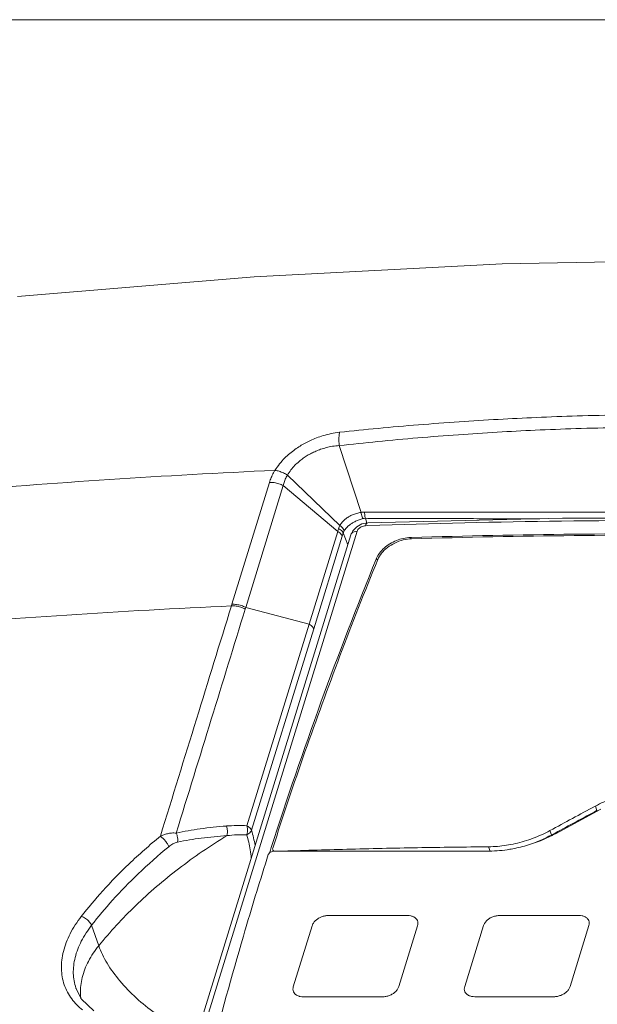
# Model space of a CAD drawing. Header units: millimetres. Extents: x -473 to 23648, y -382 to 1866.
# Tile 412 of 607: x 8237 to 8299, y 679 to 784. Entities that reach past the tile are written whole.
import ezdxf

# ---------------------------------------------------------------- set-up
doc = ezdxf.new("R2010")
doc.units = ezdxf.units.MM
doc.header["$LTSCALE"] = 80
doc.layers.get('0').update_dxf_attribs({"linetype": 'CONTINUOUS'})
doc.layers.add('09_ALL_ROUNDS', color=7, linetype='CONTINUOUS')
doc.layers.add('_BLACK_HOLE', color=7, linetype='CONTINUOUS')

msp = doc.modelspace()

# ---------------------------------------------------------------- linework, layer by layer
at = {"color": 0, "lineweight": 0}
msp.add_line((9857.679, 784.392), (7268.152, 784.392), dxfattribs=at)
at = {"color": 0, "linetype": 'Continuous', "lineweight": 0}
for p, q in [((8272.901, 729.867), (8272.478, 729.429)), ((8273.447, 730.162), (8272.901, 729.867)), ((8274.082, 730.288), (8273.447, 730.162)), ((8274.089, 729.982), (8273.833, 729.973)), ((8272.265, 728.993), (8248.607, 652.219)), ((8272.936, 729.383), (8249.278, 652.609)), ((8272.478, 729.429), (8272.265, 728.992)), ((8278.792, 728.711), (8278.667, 728.707)), ((8278.724, 728.542), (8278.667, 728.707)), ((8274.991, 726.386), (8275.023, 726.465)), ((8275.109, 726.219), (8275.023, 726.465)), ((8299.135, 699.492), (8294.246, 696.852)), ((8298.541, 699.819), (8298.512, 699.803)), ((8298.541, 699.819), (8298.705, 699.35)), ((8293.651, 697.181), (8293.815, 696.713)), ((8294.21, 696.918), (8293.858, 696.728)), ((8263.545, 694.873), (8263.611, 695.08)), ((8263.611, 695.08), (8263.652, 695.208)), ((8263.652, 695.208), (8263.7, 695.358)), ((8263.931, 694.951), (8263.865, 695.137)), ((8286.989, 694.974), (8263.965, 694.963)), ((8287.065, 695.444), (8287.225, 694.985)), ((8278.349, 688.051), (8269.847, 688.047)), ((8296.769, 688.061), (8288.267, 688.056)), ((8260.91, 686.525), (8260.878, 686.418)), ((8260.941, 686.632), (8260.91, 686.525)), ((8268.093, 686.954), (8266.073, 680.398)), ((8277.409, 680.404), (8279.429, 686.959)), ((8286.514, 686.963), (8284.494, 680.407)), ((8297.849, 686.969), (8295.829, 680.413)), ((8267.153, 679.306), (8275.655, 679.31)), ((8294.076, 679.32), (8285.574, 679.315))]:
    msp.add_line(p, q, dxfattribs=at)
msp.add_lwpolyline([(8337.82, 730.32), (8316.583, 730.791), (8295.014, 730.781), (8274.082, 730.288)], dxfattribs=at)
for centre, radius, start, end in [((8674.179, 563.555), 431.121, 157.80915, 162.19833), ((9071.006, -738.128), 1632.297, 118.245859, 118.439705), ((9070.517, -737.642), 1631.14, 118.238795, 118.419864), ((8286.902, 710.456), 15.459, 296.86105, 298.36241), ((8286.771, 709.851), 14.915, 287.83059, 298.36984), ((8286.691, 710.903), 15.954, 286.94577, 296.81323), ((8286.982, 708.557), 13.583, 270.02928, 270.6519), ((8286.822, 710.357), 15.392, 279.43788, 280.62748), ((8286.763, 710.648), 15.689, 280.6429, 286.96282), ((8644.687, 573.483), 400.079, 162.37806, 163.57162), ((8269.829, 685.99), 2.047, 119.23057, 121.93947), ((8635.153, 576.272), 390.146, 163.69155, 165.66581), ((8285.393, 680.397), 1.052, 237.72819, 242.74308)]:
    msp.add_arc(centre, radius, start, end, dxfattribs=at)
for points, knots in [([(8273.833, 729.973), (8273.755, 729.97), (8273.596, 729.945), (8273.372, 729.858), (8273.175, 729.73), (8273.022, 729.571), (8272.955, 729.446), (8272.936, 729.383)], [0, 0, 0, 0, 0.234515, 0.4771602, 0.7147702, 0.935628, 1.1325274, 1.1325274, 1.1325274, 1.1325274]), ([(8273.833, 729.973), (8273.857, 730.052), (8273.904, 730.179), (8274.022, 730.285), (8274.079, 730.287), (8274.082, 730.287)], [0, 0, 0, 0, 0.24919342, 0.40949233, 0.41868614, 0.41868614, 0.41868614, 0.41868614]), ([(8337.593, 730.005), (8330.454, 730.242), (8316.226, 730.558), (8295.053, 730.55), (8281.027, 730.223), (8274.089, 729.982)], [0, 0, 0, 0, 21.4288533, 42.6893029, 63.5143748, 63.5143748, 63.5143748, 63.5143748]), ([(8272.936, 729.383), (8272.826, 729.379), (8272.623, 729.345), (8272.377, 729.206), (8272.287, 729.06), (8272.265, 728.993)], [0, 0, 0, 0, 0.32860945, 0.60859167, 0.82038559, 0.82038559, 0.82038559, 0.82038559]), ([(8275.023, 726.465), (8275.106, 726.668), (8275.339, 727.069), (8275.827, 727.595), (8276.44, 728.048), (8277.143, 728.401), (8277.894, 728.633), (8278.412, 728.7), (8278.667, 728.707)], [0, 0, 0, 0, 0.656381, 1.3745272, 2.1404625, 2.9319495, 3.7230125, 4.4878401, 4.4878401, 4.4878401, 4.4878401]), ([(8278.795, 728.567), (8278.488, 728.558), (8277.865, 728.466), (8276.98, 728.143), (8276.185, 727.658), (8275.55, 727.053), (8275.25, 726.57), (8275.151, 726.325)], [0, 0, 0, 0, 0.919652, 1.8742729, 2.8074332, 3.6922038, 4.4855052, 4.4855052, 4.4855052, 4.4855052]), ([(8331.536, 728.74), (8325.672, 728.904), (8313.908, 729.122), (8296.323, 729.115), (8284.607, 728.883), (8278.792, 728.711)], [0, 0, 0, 0, 17.5972163, 35.2972192, 52.7502027, 52.7502027, 52.7502027, 52.7502027]), ([(8331.533, 728.593), (8325.636, 728.758), (8313.877, 728.976), (8296.294, 728.969), (8284.613, 728.739), (8278.795, 728.567)], [0, 0, 0, 0, 17.6970645, 35.2820571, 52.7445603, 52.7445603, 52.7445603, 52.7445603]), ([(8275.151, 726.325), (8273.755, 722.895), (8271.06, 716.034), (8267.296, 705.69), (8264.976, 698.765), (8263.867, 695.304)], [0, 0, 0, 0, 11.107712, 22.1130856, 33.0167555, 33.0167555, 33.0167555, 33.0167555]), ([(8298.541, 699.819), (8298.831, 699.975), (8299.425, 700.267), (8300.345, 700.642), (8301.292, 700.954), (8302.122, 701.164), (8302.636, 701.264), (8302.825, 701.296)], [0, 0, 0, 0, 0.9880719, 1.9833246, 2.9803643, 3.9741216, 4.5504798, 4.5504798, 4.5504798, 4.5504798]), ([(8287.065, 695.444), (8287.381, 695.446), (8288.021, 695.477), (8288.982, 695.592), (8289.947, 695.777), (8290.906, 696.03), (8291.85, 696.349), (8292.769, 696.73), (8293.361, 697.025), (8293.651, 697.181)], [0, 0, 0, 0, 0.9496272, 1.9189657, 2.9026345, 3.8955655, 4.8924836, 5.8880429, 6.8766159, 6.8766159, 6.8766159, 6.8766159]), ([(8263.965, 694.963), (8263.88, 694.963), (8263.711, 694.928), (8263.5, 694.803), (8263.403, 694.67), (8263.381, 694.601)], [0, 0, 0, 0, 0.25472149, 0.50586496, 0.72314177, 0.72314177, 0.72314177, 0.72314177]), ([(8263.867, 695.304), (8263.853, 695.259), (8263.847, 695.2), (8263.862, 695.147), (8263.866, 695.138)], [0, 0, 0, 0, 0.13879209, 0.16737064, 0.16737064, 0.16737064, 0.16737064]), ([(8287.065, 695.444), (8284.518, 695.421), (8279.433, 695.355), (8271.942, 695.194), (8266.998, 695.046), (8264.593, 694.965)], [0, 0, 0, 0, 7.6400398, 15.2570055, 22.4770987, 22.4770987, 22.4770987, 22.4770987]), ([(8268.746, 687.726), (8268.641, 687.661), (8268.449, 687.515), (8268.223, 687.253), (8268.124, 687.053), (8268.093, 686.954)], [0, 0, 0, 0, 0.3717937, 0.7169014, 1.030464, 1.030464, 1.030464, 1.030464]), ([(8269.847, 688.047), (8269.72, 688.047), (8269.463, 688.021), (8269.121, 687.92), (8268.914, 687.823), (8268.829, 687.776)], [0, 0, 0, 0, 0.3800582, 0.7710358, 1.0626466, 1.0626466, 1.0626466, 1.0626466]), ([(8279.429, 686.959), (8279.456, 687.05), (8279.486, 687.238), (8279.423, 687.514), (8279.258, 687.749), (8279.009, 687.923), (8278.697, 688.03), (8278.468, 688.051), (8278.349, 688.051)], [0, 0, 0, 0, 0.28542, 0.5556891, 0.8301335, 1.1262387, 1.453056, 1.8102498, 1.8102498, 1.8102498, 1.8102498]), ([(8288.267, 688.056), (8288.141, 688.056), (8287.883, 688.03), (8287.51, 687.921), (8287.165, 687.749), (8286.87, 687.525), (8286.643, 687.263), (8286.545, 687.063), (8286.514, 686.963)], [0, 0, 0, 0, 0.3800582, 0.7710358, 1.159094, 1.5308877, 1.8759953, 2.1895579, 2.1895579, 2.1895579, 2.1895579]), ([(8297.849, 686.969), (8297.877, 687.06), (8297.906, 687.247), (8297.844, 687.524), (8297.679, 687.758), (8297.43, 687.933), (8297.117, 688.039), (8296.888, 688.06), (8296.769, 688.061)], [0, 0, 0, 0, 0.28542, 0.5556891, 0.8301335, 1.1262387, 1.453056, 1.8102498, 1.8102498, 1.8102498, 1.8102498]), ([(8266.073, 680.398), (8266.045, 680.307), (8266.016, 680.12), (8266.079, 679.843), (8266.243, 679.608), (8266.464, 679.454), (8266.626, 679.391), (8266.697, 679.369)], [0, 0, 0, 0, 0.28542, 0.5556891, 0.8301335, 1.1262387, 1.3490595, 1.3490595, 1.3490595, 1.3490595]), ([(8275.655, 679.31), (8275.782, 679.311), (8276.039, 679.337), (8276.412, 679.446), (8276.757, 679.618), (8277.053, 679.842), (8277.279, 680.104), (8277.377, 680.304), (8277.409, 680.404)], [0, 0, 0, 0, 0.3800582, 0.7710358, 1.159094, 1.5308877, 1.8759953, 2.1895579, 2.1895579, 2.1895579, 2.1895579]), ([(8284.494, 680.407), (8284.466, 680.316), (8284.437, 680.129), (8284.499, 679.853), (8284.606, 679.7), (8284.671, 679.635)], [0, 0, 0, 0, 0.28542004, 0.5556891, 0.83013352, 0.83013352, 0.83013352, 0.83013352]), ([(8294.076, 679.32), (8294.202, 679.32), (8294.46, 679.346), (8294.833, 679.455), (8295.178, 679.627), (8295.473, 679.851), (8295.7, 680.113), (8295.798, 680.313), (8295.829, 680.413)], [0, 0, 0, 0, 0.3800582, 0.7710358, 1.159094, 1.5308877, 1.8759953, 2.1895579, 2.1895579, 2.1895579, 2.1895579]), ([(8266.697, 679.369), (8266.73, 679.359), (8266.879, 679.321), (8267.034, 679.307), (8267.153, 679.306)], [0, 0, 0, 0, 0.1045791, 0.46177282, 0.46177282, 0.46177282, 0.46177282]), ([(8284.91, 679.461), (8285.007, 679.412), (8285.226, 679.337), (8285.455, 679.316), (8285.574, 679.315)], [0, 0, 0, 0, 0.32681732, 0.68401104, 0.68401104, 0.68401104, 0.68401104])]:
    msp.add_open_spline(points, degree=3, knots=knots, dxfattribs=at)
for points in [[(8263.866, 695.138), (8263.877, 695.105), (8263.897, 695.074), (8263.922, 695.049)], [(8263.922, 695.049), (8263.956, 695.014), (8264.003, 694.989), (8264.05, 694.974)], [(8289.346, 695.174), (8288.617, 695.052), (8287.876, 694.984), (8287.137, 694.975)], [(8260.878, 686.418), (8260.82, 686.221), (8260.763, 686.025), (8260.705, 685.828)], [(8284.671, 679.635), (8284.718, 679.586), (8284.773, 679.544), (8284.831, 679.507)]]:
    msp.add_open_spline(points, degree=3, dxfattribs=at)
at = {"layer": '09_ALL_ROUNDS', "color": 0, "linetype": 'Continuous', "lineweight": 0}
for p, q in [((8271.011, 738.588), (8273.355, 731.406)), ((8265.438, 735.405), (8271.084, 729.999)), ((8259.471, 721.523), (8263.511, 734.633)), ((8260.96, 721.181), (8265, 734.291)), ((8265, 734.291), (8270.845, 729.35)), ((8273.822, 730.767), (8273.988, 730.257)), ((8273.822, 730.767), (8274.084, 730.765)), ((8274.084, 730.765), (8274.587, 730.762)), ((8274.587, 730.762), (8275.011, 730.76)), ((8267.774, 719.385), (8270.845, 729.35)), ((8268.262, 718.897), (8271.333, 728.862)), ((8271.434, 729.197), (8271.937, 727.929)), ((8259.417, 721.349), (8259.471, 721.523)), ((8260.906, 721.007), (8260.96, 721.181)), ((8260.96, 721.181), (8267.774, 719.385)), ((8261.093, 697.704), (8267.774, 719.385)), ((8261.582, 697.217), (8268.262, 718.897)), ((8244.386, 687.004), (8245.157, 684.797)), ((8242.72, 680.209), (8242.712, 680.232))]:
    msp.add_line(p, q, dxfattribs=at)
msp.add_lwpolyline([(8244.615, 677.8), (8243.319, 679.057), (8242.712, 680.232)], dxfattribs=at)
for centre, radius, start, end in [((8303.573, -134.304), 871.125, 92.596976, 94.942152), ((8273.814, 729.733), 1.034, 89.56306, 103.71137), ((8207.894, 747.929), 65.635, 343.55731, 343.8519), ((8246.641, 736.477), 25.84, 342.85973, 343.63521), ((8298.601, -141.565), 863.803, 92.599906, 94.952013), ((8260.189, 680.692), 17.037, 86.95905, 94.40106), ((8260.766, 680.011), 16.734, 88.94892, 96.28242)]:
    msp.add_arc(centre, radius, start, end, dxfattribs=at)
for points, knots in [([(8271.043, 740.018), (8272.424, 740.167), (8275.252, 740.454), (8279.539, 740.833), (8283.846, 741.155), (8288.068, 741.417), (8292.292, 741.627), (8296.703, 741.791), (8301.498, 741.903), (8304.832, 741.931), (8306.579, 741.932)], [0, 0, 0, 0, 4.1666494, 8.5268517, 12.9114342, 17.121735, 21.2163839, 25.6013396, 30.363333, 35.6038995, 35.6038995, 35.6038995, 35.6038995]), ([(8271.011, 738.588), (8272.386, 738.74), (8275.2, 739.036), (8279.467, 739.428), (8283.754, 739.765), (8287.957, 740.038), (8292.164, 740.257), (8296.557, 740.429), (8301.332, 740.545), (8304.653, 740.573), (8306.393, 740.574)], [0, 0, 0, 0, 4.1482069, 8.4892478, 12.8549534, 17.047758, 21.1259343, 25.4930128, 30.23557, 35.455155, 35.455155, 35.455155, 35.455155]), ([(8264.102, 735.926), (8264.251, 736.171), (8264.576, 736.627), (8265.12, 737.231), (8265.679, 737.742), (8266.236, 738.173), (8266.786, 738.541), (8267.344, 738.863), (8267.934, 739.156), (8268.584, 739.43), (8269.318, 739.68), (8270.146, 739.89), (8270.735, 739.985), (8271.043, 740.018)], [0, 0, 0, 0, 0.8615412, 1.6731543, 2.4347239, 3.1316274, 3.7828579, 4.4170451, 5.0636577, 5.758389, 6.5317093, 7.3881205, 8.3181495, 8.3181495, 8.3181495, 8.3181495]), ([(8271.043, 740.018), (8271.016, 739.88), (8270.98, 739.576), (8270.971, 739.098), (8270.993, 738.761), (8271.011, 738.588)], [0, 0, 0, 0, 0.4244737, 0.9125927, 1.4347769, 1.4347769, 1.4347769, 1.4347769]), ([(8265.438, 735.405), (8265.551, 735.605), (8265.803, 735.975), (8266.231, 736.466), (8266.676, 736.879), (8267.124, 737.225), (8267.567, 737.518), (8268.019, 737.771), (8268.498, 737.997), (8269.027, 738.204), (8269.623, 738.385), (8270.291, 738.524), (8270.765, 738.576), (8271.011, 738.588)], [0, 0, 0, 0, 0.6887265, 1.339499, 1.9478326, 2.5090978, 3.0334672, 3.5410787, 4.0615304, 4.6227687, 5.2429261, 5.928205, 6.6682068, 6.6682068, 6.6682068, 6.6682068]), ([(8263.511, 734.633), (8263.538, 734.72), (8263.596, 734.893), (8263.698, 735.151), (8263.816, 735.41), (8263.95, 735.67), (8264.049, 735.841), (8264.102, 735.926)], [0, 0, 0, 0, 0.2719362, 0.5488846, 0.8329378, 1.1250319, 1.425424, 1.425424, 1.425424, 1.425424]), ([(8264.102, 735.926), (8264.253, 735.907), (8264.562, 735.837), (8265.011, 735.66), (8265.299, 735.497), (8265.438, 735.405)], [0, 0, 0, 0, 0.4566512, 0.9449165, 1.4451428, 1.4451428, 1.4451428, 1.4451428]), ([(8265, 734.291), (8265.016, 734.367), (8265.055, 734.517), (8265.126, 734.741), (8265.214, 734.964), (8265.317, 735.186), (8265.396, 735.332), (8265.438, 735.405)], [0, 0, 0, 0, 0.2321788, 0.4662309, 0.7048858, 0.949617, 1.2015641, 1.2015641, 1.2015641, 1.2015641]), ([(8263.511, 734.633), (8263.678, 734.641), (8264.021, 734.622), (8264.524, 734.506), (8264.846, 734.372), (8265, 734.291)], [0, 0, 0, 0, 0.5021842, 1.0232397, 1.5428467, 1.5428467, 1.5428467, 1.5428467]), ([(8271.084, 729.999), (8271.116, 730.058), (8271.192, 730.181), (8271.337, 730.368), (8271.529, 730.567), (8271.776, 730.772), (8272.081, 730.973), (8272.45, 731.159), (8272.88, 731.315), (8273.192, 731.383), (8273.355, 731.406)], [0, 0, 0, 0, 0.1990347, 0.4338199, 0.7094319, 1.0275388, 1.3923144, 1.8049921, 2.2646586, 2.7593798, 2.7593798, 2.7593798, 2.7593798]), ([(8271.538, 729.427), (8271.57, 729.477), (8271.645, 729.583), (8271.781, 729.745), (8271.956, 729.919), (8272.175, 730.1), (8272.443, 730.283), (8272.766, 730.46), (8273.145, 730.619), (8273.422, 730.701), (8273.569, 730.738)], [0, 0, 0, 0, 0.1786765, 0.389249, 0.6343445, 0.9172969, 1.2406455, 1.6067834, 2.0185774, 2.472324, 2.472324, 2.472324, 2.472324]), ([(8273.355, 731.406), (8273.418, 731.419), (8273.544, 731.437), (8273.67, 731.444), (8273.733, 731.444)], [0, 0, 0, 0, 0.193019, 0.37998782, 0.37998782, 0.37998782, 0.37998782]), ([(8273.355, 731.406), (8273.37, 731.324), (8273.407, 731.164), (8273.478, 730.94), (8273.537, 730.801), (8273.569, 730.737)], [0, 0, 0, 0, 0.25150411, 0.49060201, 0.70404742, 0.70404742, 0.70404742, 0.70404742]), ([(8273.733, 731.444), (8274.576, 731.442), (8276.319, 731.44), (8278.99, 731.439), (8281.768, 731.439), (8284.631, 731.439), (8287.636, 731.44), (8290.82, 731.441), (8294.144, 731.442), (8297.461, 731.443), (8300.632, 731.445), (8303.571, 731.446), (8305.446, 731.447), (8306.337, 731.447)], [0, 0, 0, 0, 2.5289898, 5.2298932, 8.0123326, 10.8635906, 13.8181483, 17.0275073, 20.4165215, 23.788202, 26.9797007, 29.9304144, 32.6039035, 32.6039035, 32.6039035, 32.6039035]), ([(8273.733, 731.444), (8273.733, 731.361), (8273.74, 731.201), (8273.769, 730.974), (8273.802, 730.832), (8273.822, 730.767)], [0, 0, 0, 0, 0.2479272, 0.4803413, 0.68473662, 0.68473662, 0.68473662, 0.68473662]), ([(8275.011, 730.76), (8275.458, 730.758), (8276.806, 730.751), (8279.082, 730.743), (8281.861, 730.736), (8284.724, 730.731), (8287.73, 730.727), (8290.361, 730.725), (8292.006, 730.724), (8292.582, 730.724)], [0, 0, 0, 0, 1.3421181, 4.0442353, 6.827458, 9.6792477, 12.6341835, 15.8438347, 17.5716034, 17.5716034, 17.5716034, 17.5716034]), ([(8270.94, 729.674), (8270.956, 729.732), (8270.997, 729.844), (8271.053, 729.949), (8271.084, 729.999)], [0, 0, 0, 0, 0.18061884, 0.3568217, 0.3568217, 0.3568217, 0.3568217]), ([(8270.94, 729.674), (8271.016, 729.636), (8271.156, 729.549), (8271.327, 729.388), (8271.407, 729.261), (8271.434, 729.197)], [0, 0, 0, 0, 0.25624558, 0.49100225, 0.69933855, 0.69933855, 0.69933855, 0.69933855]), ([(8271.084, 729.999), (8271.156, 729.948), (8271.288, 729.836), (8271.444, 729.643), (8271.515, 729.499), (8271.538, 729.427)], [0, 0, 0, 0, 0.2656642, 0.51510208, 0.74059957, 0.74059957, 0.74059957, 0.74059957]), ([(8270.845, 729.35), (8270.92, 729.311), (8271.059, 729.221), (8271.228, 729.056), (8271.307, 728.927), (8271.333, 728.862)], [0, 0, 0, 0, 0.25623301, 0.49209036, 0.70283617, 0.70283617, 0.70283617, 0.70283617]), ([(8271.434, 729.197), (8271.445, 729.238), (8271.474, 729.317), (8271.515, 729.392), (8271.538, 729.427)], [0, 0, 0, 0, 0.12787689, 0.25362155, 0.25362155, 0.25362155, 0.25362155]), ([(8251.788, 696.579), (8253.081, 700.781), (8255.624, 709.038), (8258.168, 717.294), (8259.417, 721.349)], [0, 0, 0, 0, 13.1894619, 25.9184223, 25.9184223, 25.9184223, 25.9184223]), ([(8259.417, 721.349), (8259.585, 721.357), (8259.928, 721.338), (8260.431, 721.222), (8260.753, 721.088), (8260.906, 721.007)], [0, 0, 0, 0, 0.5021843, 1.0232402, 1.5428476, 1.5428476, 1.5428476, 1.5428476]), ([(8259.471, 721.523), (8259.638, 721.53), (8259.981, 721.512), (8260.484, 721.395), (8260.806, 721.261), (8260.96, 721.181)], [0, 0, 0, 0, 0.5021842, 1.0232398, 1.5428468, 1.5428468, 1.5428468, 1.5428468]), ([(8253.485, 696.916), (8254.743, 701.001), (8257.216, 709.031), (8259.69, 717.062), (8260.906, 721.007)], [0, 0, 0, 0, 12.8230579, 25.2088196, 25.2088196, 25.2088196, 25.2088196]), ([(8267.774, 719.385), (8267.85, 719.346), (8267.989, 719.256), (8268.157, 719.091), (8268.236, 718.962), (8268.262, 718.897)], [0, 0, 0, 0, 0.256233, 0.49209035, 0.70283617, 0.70283617, 0.70283617, 0.70283617]), ([(8251.788, 696.578), (8251.903, 696.634), (8252.151, 696.739), (8252.554, 696.86), (8253.005, 696.935), (8253.323, 696.932), (8253.485, 696.914)], [0, 0, 0, 0, 0.3853767, 0.804394, 1.2612349, 1.7510731, 1.7510731, 1.7510731, 1.7510731]), ([(8253.485, 696.916), (8254.341, 697.097), (8256.134, 697.409), (8257.942, 697.606), (8258.882, 697.678)], [0, 0, 0, 0, 2.6255447, 5.4531018, 5.4531018, 5.4531018, 5.4531018]), ([(8253.485, 696.914), (8253.535, 696.815), (8253.614, 696.603), (8253.666, 696.274), (8253.655, 696.052), (8253.635, 695.947)], [0, 0, 0, 0, 0.33358011, 0.67302983, 0.99343203, 0.99343203, 0.99343203, 0.99343203]), ([(8258.882, 697.678), (8258.924, 697.57), (8258.982, 697.338), (8259, 696.987), (8258.966, 696.754), (8258.935, 696.645)], [0, 0, 0, 0, 0.3485058, 0.7090508, 1.0494068, 1.0494068, 1.0494068, 1.0494068]), ([(8261.071, 696.743), (8261.101, 696.846), (8261.142, 697.063), (8261.15, 697.387), (8261.119, 697.602), (8261.093, 697.704)], [0, 0, 0, 0, 0.32414378, 0.65686104, 0.97057331, 0.97057331, 0.97057331, 0.97057331]), ([(8261.581, 697.215), (8261.556, 697.151), (8261.471, 697.027), (8261.295, 696.867), (8261.15, 696.783), (8261.071, 696.743)], [0, 0, 0, 0, 0.20539181, 0.44329349, 0.7073941, 0.7073941, 0.7073941, 0.7073941]), ([(8261.093, 697.704), (8261.168, 697.663), (8261.308, 697.575), (8261.476, 697.409), (8261.556, 697.28), (8261.581, 697.215)], [0, 0, 0, 0, 0.25637637, 0.49236589, 0.70322606, 0.70322606, 0.70322606, 0.70322606]), ([(8243.28, 687.95), (8244.015, 688.891), (8245.653, 690.835), (8248.48, 693.735), (8250.621, 695.625), (8251.788, 696.579)], [0, 0, 0, 0, 3.5816733, 7.6181663, 12.1399025, 12.1399025, 12.1399025, 12.1399025]), ([(8245.157, 684.797), (8246.385, 686.312), (8249.098, 689.245), (8253.727, 693.209), (8257.144, 695.548), (8258.935, 696.645)], [0, 0, 0, 0, 5.8516175, 11.9499224, 18.2489435, 18.2489435, 18.2489435, 18.2489435]), ([(8252.701, 695.454), (8252.66, 695.558), (8252.542, 695.772), (8252.322, 696.076), (8252.068, 696.354), (8251.881, 696.514), (8251.788, 696.578)], [0, 0, 0, 0, 0.3348036, 0.7286512, 1.1239992, 1.4629833, 1.4629833, 1.4629833, 1.4629833]), ([(8252.698, 695.452), (8252.763, 695.505), (8252.9, 695.608), (8253.122, 695.749), (8253.368, 695.871), (8253.546, 695.929), (8253.638, 695.948)], [0, 0, 0, 0, 0.2510189, 0.5132827, 0.7889185, 1.0712523, 1.0712523, 1.0712523, 1.0712523]), ([(8253.638, 695.948), (8254.478, 696.118), (8256.238, 696.408), (8258.012, 696.583), (8258.935, 696.645)], [0, 0, 0, 0, 2.5717757, 5.3455976, 5.3455976, 5.3455976, 5.3455976]), ([(8261.561, 694.179), (8261.526, 694.497), (8261.41, 695.36), (8261.229, 696.214), (8261.073, 696.742)], [0, 0, 0, 0, 0.9589975, 2.6113893, 2.6113893, 2.6113893, 2.6113893]), ([(8244.386, 687.004), (8245.104, 687.925), (8246.705, 689.829), (8249.467, 692.669), (8251.559, 694.518), (8252.698, 695.452)], [0, 0, 0, 0, 3.5045341, 7.4539768, 11.8730469, 11.8730469, 11.8730469, 11.8730469]), ([(8243.418, 677.901), (8242.982, 678.242), (8242.175, 679.051), (8241.363, 680.587), (8241.062, 682.368), (8241.298, 684.258), (8242.045, 686.173), (8242.826, 687.367), (8243.28, 687.95)], [0, 0, 0, 0, 1.6591247, 3.3793139, 5.1281535, 6.9928129, 9.026394, 11.2430983, 11.2430983, 11.2430983, 11.2430983]), ([(8243.28, 687.95), (8243.44, 687.905), (8243.754, 687.746), (8244.134, 687.424), (8244.332, 687.147), (8244.386, 687.004)], [0, 0, 0, 0, 0.4974086, 1.034261, 1.4914204, 1.4914204, 1.4914204, 1.4914204]), ([(8242.712, 680.232), (8242.71, 680.238), (8242.534, 680.751), (8242.346, 681.869), (8242.565, 683.605), (8243.252, 685.367), (8243.968, 686.467), (8244.386, 687.004)], [0, 0, 0, 0, 0.0197564, 1.6251094, 3.3394304, 5.2110824, 7.2512903, 7.2512903, 7.2512903, 7.2512903]), ([(8243.234, 679.103), (8243.21, 679.29), (8243.151, 680.053), (8243.319, 681.447), (8244.01, 683.197), (8244.735, 684.276), (8245.157, 684.797)], [0, 0, 0, 0, 0.5643844, 2.2934371, 4.1516253, 6.1621675, 6.1621675, 6.1621675, 6.1621675]), ([(8255.547, 675.318), (8254.807, 675.561), (8253.309, 676.212), (8251.177, 677.519), (8249.17, 679.128), (8247.422, 680.934), (8246.047, 682.816), (8245.384, 684.147), (8245.157, 684.797)], [0, 0, 0, 0, 2.3372948, 4.8744332, 7.4848408, 10.0330471, 12.391104, 14.4563972, 14.4563972, 14.4563972, 14.4563972])]:
    msp.add_open_spline(points, degree=3, knots=knots, dxfattribs=at)
msp.add_open_spline([(8261.975, 695.581), (8261.871, 696.132), (8261.744, 696.68), (8261.582, 697.217)], degree=3, dxfattribs=at)
at = {"layer": '_BLACK_HOLE', "color": 0, "linetype": 'Continuous', "lineweight": 0}
msp.add_lwpolyline([(8314.312, 758.596), (8288.533, 758.14), (8261.879, 756.755), (8236.433, 754.61)], dxfattribs=at)

doc.saveas('drawing.dxf')
